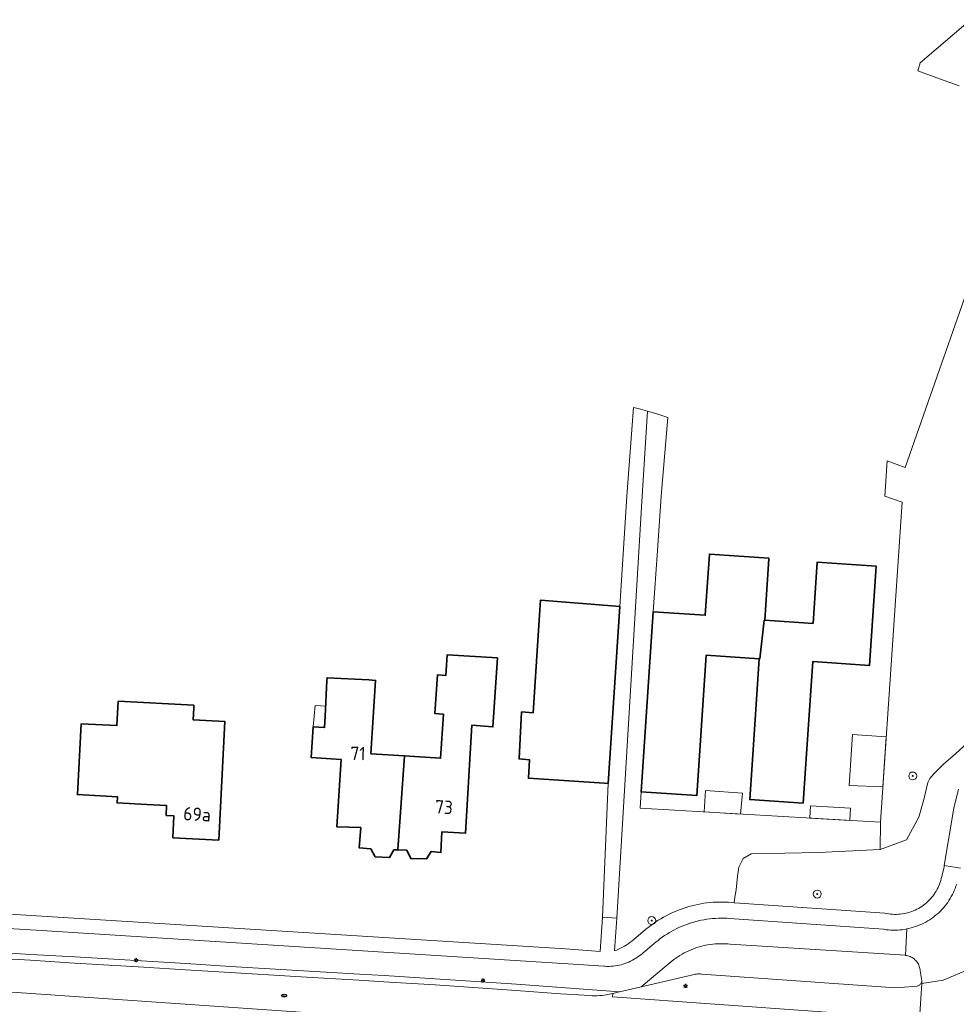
# Model space of a CAD drawing. Header units: metres. Extents: x 152610 to 160096, y 456114 to 462495.
# Tile 568 of 656: x 158369 to 158464, y 460949 to 461048. Entities that reach past the tile are written whole.
import ezdxf
from ezdxf.enums import TextEntityAlignment as Align

# ---------------------------------------------------------------- set-up
doc = ezdxf.new("R2010")
doc.units = ezdxf.units.M
doc.header["$LTSCALE"] = 0.5
doc.layers.get('0').update_dxf_attribs({"linetype": 'CONTINUOUS'})
for name, color, linetype, lineweight in [('B-PV-GR-BEPLANTING_CULTUUR_BOSPLANTSOEN-GV', 251, 'CONTINUOUS', 18), ('B-PV-GR-BOOM-S', 251, 'CONTINUOUS', 25), ('B-PV-IE-MEUBILAIR-S', 251, 'CONTINUOUS', 25), ('B-PV-OG-BEBOUWING-GV', 6, 'CONTINUOUS', 35), ('B-PV-OG-BEBOUWING-T18', 1, 'CONTINUOUS', 18), ('B-PV-OG-BEBOUWING_OVERBOUWING-GV', 251, 'CONTINUOUS', 18), ('B-PV-OG-BEBOUWING_SCHUUR-GV', 251, 'CONTINUOUS', 18), ('B-PV-OG-TERREIN_BEGROEID-GV', 251, 'CONTINUOUS', 18), ('B-PV-VH-GESLOTENVERHARDING_ASFALT-GV', 251, 'CONTINUOUS', 18), ('B-PV-VH-OPENVERHARDING_BETONSTRAATSTEEN-GV', 251, 'CONTINUOUS', 18), ('B-PV-VH-OPENVERHARDING_TEGEL-GV', 251, 'CONTINUOUS', 18)]:
    doc.layers.add(name, color=color, linetype=linetype, lineweight=lineweight)
doc.styles.add('NLCS-ISO', font='NLCS-ISO.ttf')
doc.styles.add('NLCS-ISO-M750-T18', font='NLCS-ISO.ttf', dxfattribs={"height": 1.35})

# ---------------------------------------------------------------- blocks, each defined once
blk = doc.blocks.new('SIE-MEUBILAIR_PAAL_LICHTMAST-SO')
for points in [[(-0.62, 0), (-1, 0)], [(-0.71, 0.71), (-0.44, 0.44)], [(0, 1), (0, 0.62)], [(0.44, 0.44), (0.71, 0.71)], [(1, 0), (0.62, 0)], [(-0.71, -0.71), (-0.44, -0.44)], [(0, -0.62), (0, -1)], [(0.44, -0.44), (0.71, -0.71)]]:
    blk.add_lwpolyline(points)
blk.add_circle((0, 0), 0.5)
blk = doc.blocks.new('SIE-MEUBILAIR_PUT_RIOOLPUT-SO')
blk.add_ellipse((0, 0), major_axis=(1.25, 0), ratio=0.54)
at = {"style": 'NLCS-ISO'}
blk.add_text('ri', height=0.75, dxfattribs=at).set_placement((-0.04, 0.07), align=Align.MIDDLE_CENTER)
blk = doc.blocks.new('SGR-BOOM_GBKN-SO')
at = {"linetype": 'ByBlock', "lineweight": 18}
h = blk.add_hatch(color=0, dxfattribs=at)
h.dxf.hatch_style = 1
edge = h.paths.add_edge_path()
edge.add_arc((0, 0), 0.25, 0, 360)
at = {"color": 0, "linetype": 'ByBlock', "lineweight": 18}
for radius in [2, 0.25]:
    blk.add_circle((0, 0), radius, dxfattribs=at)
at = {"color": 0, "linetype": 'ByBlock', "lineweight": 18, "style": 'NLCS-ISO'}
blk.add_attdef('SOORT', (2.5, 0), '', height=1.5, dxfattribs=at)

msp = doc.modelspace()

# ---------------------------------------------------------------- linework, layer by layer
at = {"layer": 'B-PV-GR-BEPLANTING_CULTUUR_BOSPLANTSOEN-GV', "flags": 128}
for points in [[(158465.052, 461048.182), (158459.981, 461043.823), (158459.738, 461043.021), (158462.042, 461042.181), (158463.921, 461041.495)], [(158467.442, 461028.489), (158458.456, 461002.902), (158456.645, 461003.571), (158456.402, 460999.999), (158458.159, 460999.419), (158455.969, 460967.048), (158455.928, 460964.28), (158458.596, 460965.268), (158459.856, 460967.552), (158460.357, 460969.334), (158460.747, 460971.058), (158460.94, 460971.465), (158461.342, 460971.922), (158462.348, 460972.913), (158463.563, 460973.953), (158464.732, 460975.034)]]:
    msp.add_lwpolyline(points, dxfattribs=at)
msp.add_lwpolyline([(158433.443, 461008.285), (158432.413, 461008.613), (158431.859, 461000), (158429.293, 460957.358), (158429.051, 460954.034), (158429.056, 460954.036), (158429.264, 460954.116), (158429.47, 460954.205), (158429.672, 460954.3), (158429.871, 460954.403), (158430.066, 460954.512), (158430.257, 460954.629), (158430.444, 460954.752), (158430.626, 460954.882), (158430.804, 460955.018), (158430.976, 460955.161), (158432.214, 460956.2), (158432.243, 460956.224), (158432.484, 460956.418), (158432.73, 460956.606), (158432.981, 460956.788), (158433.236, 460956.963), (158433.496, 460957.132), (158433.76, 460957.293), (158434.028, 460957.448), (158434.3, 460957.596), (158434.576, 460957.737), (158434.855, 460957.87), (158435.137, 460957.997), (158435.423, 460958.116), (158435.712, 460958.227), (158436.004, 460958.331), (158436.298, 460958.428), (158436.594, 460958.517), (158436.893, 460958.598), (158437.194, 460958.671), (158437.496, 460958.737), (158437.801, 460958.795), (158438.106, 460958.845), (158438.413, 460958.887), (158438.721, 460958.921), (158439.029, 460958.947), (158439.338, 460958.965), (158439.648, 460958.975), (158439.957, 460958.977), (158440.267, 460958.972), (158440.576, 460958.958), (158440.885, 460958.936), (158441.177, 460958.908), (158441.24, 460959.484), (158441.355, 460960.226), (158441.495, 460961.607), (158441.623, 460962.511), (158442.087, 460963.38), (158442.884, 460963.833), (158449.705, 460963.97), (158455.928, 460964.28), (158455.969, 460967.048), (158431.655, 460968.459), (158431.749, 460970.111), (158432.987, 460988.322), (158433.409, 460994.503), (158433.785, 461000), (158434.473, 461007.955)], close=True, dxfattribs=at)
at = {"layer": 'B-PV-OG-BEBOUWING-GV', "flags": 128}
for points in [[(158444.679, 460993.738), (158438.663, 460994.146), (158438.243, 460987.965), (158432.987, 460988.322), (158431.749, 460970.111), (158437.385, 460969.73), (158438.347, 460983.927), (158443.707, 460983.564), (158443.757, 460983.561), (158444.204, 460987.472), (158444.254, 460987.469), (158444.675, 460993.673)], [(158455.54, 460992.934), (158449.567, 460993.34), (158449.145, 460987.137), (158444.254, 460987.469), (158444.204, 460987.472), (158443.757, 460983.561), (158443.707, 460983.564), (158442.981, 460972.833), (158442.745, 460969.341), (158448.137, 460968.976), (158448.374, 460972.468), (158449.108, 460983.288), (158454.858, 460982.898)], [(158429.194, 460988.88), (158421.572, 460989.481), (158421.341, 460985.922), (158420.835, 460978.119), (158419.673, 460978.194), (158419.406, 460973.442), (158420.453, 460973.359), (158420.358, 460971.488), (158428.035, 460970.991), (158428.431, 460970.966), (158429.588, 460988.848)], [(158417.226, 460983.663), (158412.156, 460983.982), (158412.02, 460981.886), (158411.152, 460981.943), (158410.898, 460978.021), (158411.766, 460977.965), (158411.477, 460973.507), (158407.833, 460973.743), (158407.159, 460964.251), (158408.06, 460964.22), (158408.463, 460963.371), (158410.064, 460963.327), (158410.511, 460964.079), (158411.512, 460963.983), (158411.605, 460966.084), (158414.006, 460965.943), (158414.619, 460976.849), (158416.773, 460976.679)], [(158407.159, 460964.251), (158407.833, 460973.743), (158404.422, 460973.964), (158404.902, 460981.383), (158404.228, 460981.427), (158399.991, 460981.651), (158399.975, 460981.339), (158399.813, 460977.776), (158399.738, 460976.607), (158398.602, 460976.68), (158398.402, 460973.576), (158401.436, 460973.381), (158400.999, 460966.595), (158403.4, 460966.504), (158403.257, 460964.453), (158404.407, 460964.356), (158404.861, 460963.558), (158406.311, 460963.463), (158406.759, 460964.265)], [(158386.536, 460978.878), (158378.863, 460979.282), (158378.734, 460976.82), (158375.129, 460977.009), (158374.754, 460969.833), (158378.791, 460969.622), (158378.758, 460968.989), (158381.769, 460968.831), (158383.766, 460968.726), (158383.714, 460967.728), (158384.513, 460967.686), (158384.397, 460965.479), (158389.041, 460965.235), (158389.669, 460977.219), (158386.458, 460977.387), (158386.521, 460978.585)]]:
    msp.add_lwpolyline(points, close=True, dxfattribs=at)
at = {"layer": 'B-PV-OG-BEBOUWING_OVERBOUWING-GV', "flags": 128}
for points in [[(158399.859, 460978.78), (158398.804, 460978.841), (158398.602, 460976.68), (158399.738, 460976.607), (158399.813, 460977.776)], [(158456.554, 460975.691), (158453.147, 460975.923), (158452.79, 460970.742), (158456.212, 460970.633)]]:
    msp.add_lwpolyline(points, close=True, dxfattribs=at)
at = {"layer": 'B-PV-OG-BEBOUWING_SCHUUR-GV', "flags": 128}
for points in [[(158441.999, 460969.98), (158438.282, 460970.254), (158438.118, 460968.084), (158441.805, 460967.87)], [(158452.947, 460968.455), (158448.884, 460968.692), (158448.806, 460967.464), (158452.849, 460967.229)]]:
    msp.add_lwpolyline(points, close=True, dxfattribs=at)
at = {"layer": 'B-PV-OG-TERREIN_BEGROEID-GV', "flags": 128}
msp.add_lwpolyline([(158464.732, 460975.034), (158463.563, 460973.953), (158462.348, 460972.913), (158461.342, 460971.922), (158460.94, 460971.465), (158460.747, 460971.058), (158460.357, 460969.334), (158459.856, 460967.552), (158458.596, 460965.268), (158455.928, 460964.28), (158449.705, 460963.97), (158442.884, 460963.833), (158442.087, 460963.38), (158441.623, 460962.511), (158441.495, 460961.607), (158441.355, 460960.226), (158441.24, 460959.484), (158441.177, 460958.908), (158441.193, 460958.906), (158456.395, 460957.854), (158456.413, 460957.85), (158456.604, 460957.81), (158456.797, 460957.777), (158456.991, 460957.753), (158457.185, 460957.737), (158457.38, 460957.728), (158457.575, 460957.728), (158457.771, 460957.735), (158457.965, 460957.751), (158458.159, 460957.774), (158458.352, 460957.806), (158458.543, 460957.845), (158458.732, 460957.892), (158458.92, 460957.947), (158459.104, 460958.01), (158459.287, 460958.08), (158459.466, 460958.157), (158459.642, 460958.242), (158459.814, 460958.334), (158459.983, 460958.432), (158460.147, 460958.538), (158460.306, 460958.65), (158460.461, 460958.769), (158460.611, 460958.894), (158460.756, 460959.025), (158460.895, 460959.161), (158461.029, 460959.304), (158461.157, 460959.452), (158461.278, 460959.604), (158461.393, 460959.762), (158461.502, 460959.924), (158461.603, 460960.091), (158461.698, 460960.262), (158461.786, 460960.436), (158461.867, 460960.614), (158461.94, 460960.795), (158462.006, 460960.979), (158462.064, 460961.165), (158462.114, 460961.354), (158462.157, 460961.544), (158462.39, 460962.55), (158462.41, 460962.671), (158463.369, 460968.451), (158463.863, 460970.396)], dxfattribs=at)
at = {"layer": 'B-PV-VH-GESLOTENVERHARDING_ASFALT-GV', "flags": 128}
for points in [[(158463.669, 460960.787), (158463.597, 460960.569), (158463.518, 460960.353), (158463.431, 460960.14), (158463.336, 460959.93), (158463.235, 460959.723), (158463.126, 460959.521), (158463.011, 460959.322), (158462.888, 460959.127), (158462.759, 460958.937), (158462.623, 460958.751), (158462.481, 460958.57), (158462.333, 460958.394), (158462.179, 460958.223), (158462.019, 460958.058), (158461.853, 460957.899), (158461.681, 460957.745), (158461.505, 460957.598), (158461.324, 460957.456), (158461.137, 460957.321), (158460.946, 460957.193), (158460.751, 460957.071), (158460.552, 460956.957), (158460.349, 460956.849), (158460.142, 460956.748), (158459.932, 460956.655), (158459.718, 460956.569), (158459.502, 460956.49), (158459.283, 460956.419), (158459.062, 460956.356), (158458.839, 460956.3), (158458.614, 460956.252), (158458.482, 460953.589), (158458.509, 460953.586), (158458.624, 460953.566), (158458.737, 460953.539), (158458.849, 460953.504), (158458.957, 460953.462), (158459.063, 460953.412), (158459.164, 460953.355), (158459.262, 460953.291), (158459.355, 460953.221), (158459.443, 460953.144), (158459.525, 460953.062), (158459.602, 460952.974), (158459.672, 460952.881), (158459.736, 460952.784), (158459.794, 460952.682), (158459.844, 460952.577), (158459.886, 460952.468), (158459.921, 460952.357), (158459.949, 460952.244), (158459.968, 460952.129), (158459.98, 460952.013), (158460.15, 460951.016), (158460.133, 460950.724), (158462.309, 460951.083), (158464.399, 460951.965)], [(158362.1, 460954.162), (158370.034, 460953.665), (158374.494, 460953.42), (158385.722, 460952.774), (158390.23, 460952.473), (158403.261, 460951.682), (158405.776, 460951.559), (158419.168, 460950.665), (158423.657, 460950.329), (158429.56, 460949.889), (158431.751, 460950.392), (158434.301, 460952.511), (158434.47, 460952.67), (158434.659, 460952.837), (158434.853, 460952.999), (158435.053, 460953.154), (158435.257, 460953.303), (158435.466, 460953.445), (158435.679, 460953.581), (158435.897, 460953.71), (158436.118, 460953.832), (158436.344, 460953.947), (158436.572, 460954.054), (158436.804, 460954.155), (158437.04, 460954.248), (158437.277, 460954.333), (158437.518, 460954.411), (158437.761, 460954.482), (158438.006, 460954.544), (158438.253, 460954.599), (158438.501, 460954.646), (158438.751, 460954.685), (158439.002, 460954.716), (158439.253, 460954.74), (158439.506, 460954.755), (158439.759, 460954.762), (158440.011, 460954.761), (158440.264, 460954.753), (158440.516, 460954.736), (158440.768, 460954.711), (158458.482, 460953.589), (158458.614, 460956.252), (158458.387, 460956.212), (158458.16, 460956.18), (158457.931, 460956.156), (158457.701, 460956.139), (158457.471, 460956.131), (158457.241, 460956.131), (158457.012, 460956.139), (158456.782, 460956.155), (158456.553, 460956.178), (158456.325, 460956.21), (158456.264, 460956.22), (158440.706, 460957.311), (158440.418, 460957.329), (158440.13, 460957.338), (158439.841, 460957.34), (158439.553, 460957.334), (158439.265, 460957.319), (158438.977, 460957.297), (158438.69, 460957.267), (158438.404, 460957.229), (158438.12, 460957.183), (158437.836, 460957.129), (158437.554, 460957.067), (158437.274, 460956.997), (158436.997, 460956.92), (158436.721, 460956.835), (158436.448, 460956.742), (158436.177, 460956.642), (158435.909, 460956.534), (158435.645, 460956.419), (158435.384, 460956.297), (158435.126, 460956.168), (158434.872, 460956.031), (158434.622, 460955.887), (158434.376, 460955.737), (158434.134, 460955.58), (158433.896, 460955.416), (158433.663, 460955.245), (158433.435, 460955.068), (158433.279, 460954.941), (158431.724, 460953.649), (158431.562, 460953.523), (158431.396, 460953.403), (158431.225, 460953.29), (158431.049, 460953.184), (158430.87, 460953.084), (158430.687, 460952.992), (158430.5, 460952.907), (158430.31, 460952.829), (158430.118, 460952.759), (158429.922, 460952.696), (158429.725, 460952.641), (158429.525, 460952.594), (158429.324, 460952.554), (158429.121, 460952.522), (158428.918, 460952.499), (158428.713, 460952.483), (158428.508, 460952.475), (158428.303, 460952.475), (158428.098, 460952.484), (158428.016, 460952.489), (158424.336, 460952.741), (158370.581, 460956.13), (158318.234, 460959.273)], [(158403.632, 460947.388), (158340.844, 460951.739), (158325.066, 460952.885), (158324.89, 460949.768), (158341.916, 460948.751), (158344.442, 460948.605)], [(158464.399, 460951.965), (158462.309, 460951.083), (158460.133, 460950.724), (158459.924, 460947.162), (158428.856, 460949.386), (158428.883, 460949.733), (158428.859, 460949.728), (158428.755, 460949.703), (158428.513, 460949.65), (158428.271, 460949.605), (158428.027, 460949.568), (158427.782, 460949.539), (158427.536, 460949.518), (158427.289, 460949.505), (158427.042, 460949.499), (158426.796, 460949.502), (158426.549, 460949.513), (158424.87, 460949.633), (158423.609, 460949.697), (158419.122, 460950.041), (158410.917, 460950.61), (158405.736, 460950.924), (158403.223, 460951.082), (158398.489, 460951.332), (158390.192, 460951.843), (158385.683, 460952.116), (158381.454, 460952.395), (158374.455, 460952.796), (158369.997, 460953.082), (158364.999, 460953.382)], [(158340.844, 460951.739), (158403.632, 460947.388)]]:
    msp.add_lwpolyline(points, dxfattribs=at)
msp.add_lwpolyline([(158437.736, 460951.702), (158437.609, 460951.707), (158437.482, 460951.703), (158437.356, 460951.692), (158437.23, 460951.672), (158437.106, 460951.645), (158436.984, 460951.61), (158436.865, 460951.567), (158431.751, 460950.392), (158429.56, 460949.889), (158428.883, 460949.733), (158428.856, 460949.386), (158459.924, 460947.162), (158460.133, 460950.724), (158460.15, 460951.016), (158460.133, 460950.929), (158460.111, 460950.861), (158460.081, 460950.796), (158460.044, 460950.734), (158460, 460950.677), (158459.951, 460950.626), (158459.896, 460950.58), (158459.836, 460950.54), (158459.772, 460950.507), (158459.705, 460950.482), (158459.635, 460950.464), (158457.995, 460950.348), (158456.494, 460950.376), (158437.903, 460951.684), (158437.862, 460951.69)], close=True, dxfattribs=at)
at = {"layer": 'B-PV-VH-OPENVERHARDING_BETONSTRAATSTEEN-GV', "flags": 128}
msp.add_lwpolyline([(158364.999, 460953.382), (158369.997, 460953.082), (158374.455, 460952.796), (158381.454, 460952.395), (158385.683, 460952.116), (158390.192, 460951.843), (158398.489, 460951.332), (158403.223, 460951.082), (158405.736, 460950.924), (158410.917, 460950.61), (158419.122, 460950.041), (158423.609, 460949.697), (158424.87, 460949.633), (158426.549, 460949.513), (158426.796, 460949.502), (158427.042, 460949.499), (158427.289, 460949.505), (158427.536, 460949.518), (158427.782, 460949.539), (158428.027, 460949.568), (158428.271, 460949.605), (158428.513, 460949.65), (158428.755, 460949.703), (158428.859, 460949.728), (158428.883, 460949.733), (158429.56, 460949.889), (158423.657, 460950.329), (158419.168, 460950.665), (158405.776, 460951.559), (158403.261, 460951.682), (158390.23, 460952.473), (158385.722, 460952.774), (158374.494, 460953.42), (158370.034, 460953.665), (158362.1, 460954.162)], dxfattribs=at)
at = {"layer": 'B-PV-VH-OPENVERHARDING_TEGEL-GV', "flags": 128}
for points in [[(158431.459, 461008.863), (158430.992, 461008.986), (158430.306, 461000), (158429.588, 460988.848), (158428.431, 460970.966), (158427.866, 460957.454), (158429.293, 460957.358), (158431.859, 461000), (158432.413, 461008.613)], [(158440.011, 460954.761), (158439.759, 460954.762), (158439.506, 460954.755), (158439.253, 460954.74), (158439.002, 460954.716), (158438.751, 460954.685), (158438.501, 460954.646), (158438.253, 460954.599), (158438.006, 460954.544), (158437.761, 460954.482), (158437.518, 460954.411), (158437.277, 460954.333), (158437.04, 460954.248), (158436.804, 460954.155), (158436.572, 460954.054), (158436.344, 460953.947), (158436.118, 460953.832), (158435.897, 460953.71), (158435.679, 460953.581), (158435.466, 460953.445), (158435.257, 460953.303), (158435.053, 460953.154), (158434.853, 460952.999), (158434.659, 460952.837), (158434.47, 460952.67), (158434.301, 460952.511), (158431.751, 460950.392), (158436.865, 460951.567), (158436.984, 460951.61), (158437.106, 460951.645), (158437.23, 460951.672), (158437.356, 460951.692), (158437.482, 460951.703), (158437.609, 460951.707), (158437.736, 460951.702), (158437.862, 460951.69), (158437.903, 460951.684), (158456.494, 460950.376), (158457.995, 460950.348), (158459.635, 460950.464), (158459.705, 460950.482), (158459.772, 460950.507), (158459.836, 460950.54), (158459.896, 460950.58), (158459.951, 460950.626), (158460, 460950.677), (158460.044, 460950.734), (158460.081, 460950.796), (158460.111, 460950.861), (158460.133, 460950.929), (158460.15, 460951.016), (158459.98, 460952.013), (158459.968, 460952.129), (158459.949, 460952.244), (158459.921, 460952.357), (158459.886, 460952.468), (158459.844, 460952.577), (158459.794, 460952.682), (158459.736, 460952.784), (158459.672, 460952.881), (158459.602, 460952.974), (158459.525, 460953.062), (158459.443, 460953.144), (158459.355, 460953.221), (158459.262, 460953.291), (158459.164, 460953.355), (158459.063, 460953.412), (158458.957, 460953.462), (158458.849, 460953.504), (158458.737, 460953.539), (158458.624, 460953.566), (158458.509, 460953.586), (158458.482, 460953.589), (158440.768, 460954.711), (158440.516, 460954.736), (158440.264, 460954.753)]]:
    msp.add_lwpolyline(points, close=True, dxfattribs=at)
for points in [[(158463.863, 460970.396), (158463.369, 460968.451), (158462.41, 460962.671), (158464.039, 460962.401)], [(158464.039, 460962.401), (158462.41, 460962.671), (158462.39, 460962.55), (158462.157, 460961.544), (158462.114, 460961.354), (158462.064, 460961.165), (158462.006, 460960.979), (158461.94, 460960.795), (158461.867, 460960.614), (158461.786, 460960.436), (158461.698, 460960.262), (158461.603, 460960.091), (158461.502, 460959.924), (158461.393, 460959.762), (158461.278, 460959.604), (158461.157, 460959.452), (158461.029, 460959.304), (158460.895, 460959.161), (158460.756, 460959.025), (158460.611, 460958.894), (158460.461, 460958.769), (158460.306, 460958.65), (158460.147, 460958.538), (158459.983, 460958.432), (158459.814, 460958.334), (158459.642, 460958.242), (158459.466, 460958.157), (158459.287, 460958.08), (158459.104, 460958.01), (158458.92, 460957.947), (158458.732, 460957.892), (158458.543, 460957.845), (158458.352, 460957.806), (158458.159, 460957.774), (158457.965, 460957.751), (158457.771, 460957.735), (158457.575, 460957.728), (158457.38, 460957.728), (158457.185, 460957.737), (158456.991, 460957.753), (158456.797, 460957.777), (158456.604, 460957.81), (158456.413, 460957.85), (158456.395, 460957.854), (158441.193, 460958.906), (158441.177, 460958.908), (158440.885, 460958.936), (158440.576, 460958.958), (158440.267, 460958.972), (158439.957, 460958.977), (158439.648, 460958.975), (158439.338, 460958.965), (158439.029, 460958.947), (158438.721, 460958.921), (158438.413, 460958.887), (158438.106, 460958.845), (158437.801, 460958.795), (158437.496, 460958.737), (158437.194, 460958.671), (158436.893, 460958.598), (158436.594, 460958.517), (158436.298, 460958.428), (158436.004, 460958.331), (158435.712, 460958.227), (158435.423, 460958.116), (158435.137, 460957.997), (158434.855, 460957.87), (158434.576, 460957.737), (158434.3, 460957.596), (158434.028, 460957.448), (158433.76, 460957.293), (158433.496, 460957.132), (158433.236, 460956.963), (158432.981, 460956.788), (158432.73, 460956.606), (158432.484, 460956.418), (158432.243, 460956.224), (158432.214, 460956.2), (158430.976, 460955.161), (158430.804, 460955.018), (158430.626, 460954.882), (158430.444, 460954.752), (158430.257, 460954.629), (158430.066, 460954.512), (158429.871, 460954.403), (158429.672, 460954.3), (158429.47, 460954.205), (158429.264, 460954.116), (158429.056, 460954.036), (158429.051, 460954.034), (158429.293, 460957.358), (158427.866, 460957.454), (158427.621, 460953.987), (158424.108, 460954.233), (158370.596, 460957.593), (158331.64, 460959.998)], [(158318.234, 460959.273), (158370.581, 460956.13), (158424.336, 460952.741), (158428.016, 460952.489), (158428.098, 460952.484), (158428.303, 460952.475), (158428.508, 460952.475), (158428.713, 460952.483), (158428.918, 460952.499), (158429.121, 460952.522), (158429.324, 460952.554), (158429.525, 460952.594), (158429.725, 460952.641), (158429.922, 460952.696), (158430.118, 460952.759), (158430.31, 460952.829), (158430.5, 460952.907), (158430.687, 460952.992), (158430.87, 460953.084), (158431.049, 460953.184), (158431.225, 460953.29), (158431.396, 460953.403), (158431.562, 460953.523), (158431.724, 460953.649), (158433.279, 460954.941), (158433.435, 460955.068), (158433.663, 460955.245), (158433.896, 460955.416), (158434.134, 460955.58), (158434.376, 460955.737), (158434.622, 460955.887), (158434.872, 460956.031), (158435.126, 460956.168), (158435.384, 460956.297), (158435.645, 460956.419), (158435.909, 460956.534), (158436.177, 460956.642), (158436.448, 460956.742), (158436.721, 460956.835), (158436.997, 460956.92), (158437.274, 460956.997), (158437.554, 460957.067), (158437.836, 460957.129), (158438.12, 460957.183), (158438.404, 460957.229), (158438.69, 460957.267), (158438.977, 460957.297), (158439.265, 460957.319), (158439.553, 460957.334), (158439.841, 460957.34), (158440.13, 460957.338), (158440.418, 460957.329), (158440.706, 460957.311), (158456.264, 460956.22), (158456.325, 460956.21), (158456.553, 460956.178), (158456.782, 460956.155), (158457.012, 460956.139), (158457.241, 460956.131), (158457.471, 460956.131), (158457.701, 460956.139), (158457.931, 460956.156), (158458.16, 460956.18), (158458.387, 460956.212), (158458.614, 460956.252), (158458.839, 460956.3), (158459.062, 460956.356), (158459.283, 460956.419), (158459.502, 460956.49), (158459.718, 460956.569), (158459.932, 460956.655), (158460.142, 460956.748), (158460.349, 460956.849), (158460.552, 460956.957), (158460.751, 460957.071), (158460.946, 460957.193), (158461.137, 460957.321), (158461.324, 460957.456), (158461.505, 460957.598), (158461.681, 460957.745), (158461.853, 460957.899), (158462.019, 460958.058), (158462.179, 460958.223), (158462.333, 460958.394), (158462.481, 460958.57), (158462.623, 460958.751), (158462.759, 460958.937), (158462.888, 460959.127), (158463.011, 460959.322), (158463.126, 460959.521), (158463.235, 460959.723), (158463.336, 460959.93), (158463.431, 460960.14), (158463.518, 460960.353), (158463.597, 460960.569), (158463.669, 460960.787)]]:
    msp.add_lwpolyline(points, dxfattribs=at)

# ---------------------------------------------------------------- block references
at = {"layer": 'B-PV-GR-BOOM-S', "xscale": 0.2, "yscale": 0.2, "zscale": 0.2}
for p in [(158459.224, 460971.722), (158449.566, 460959.78), (158432.828, 460957.102)]:
    msp.add_blockref('SGR-BOOM_GBKN-SO', p, dxfattribs=at)
at = {"layer": 'B-PV-IE-MEUBILAIR-S', "xscale": 0.2, "yscale": 0.2, "zscale": 0.2}
for name, p in [('SIE-MEUBILAIR_PAAL_LICHTMAST-SO', (158380.693, 460953.094)), ('SIE-MEUBILAIR_PAAL_LICHTMAST-SO', (158415.764, 460951.047)), ('SIE-MEUBILAIR_PAAL_LICHTMAST-SO', (158436.247, 460950.49)), ('SIE-MEUBILAIR_PUT_RIOOLPUT-SO', (158395.648, 460949.516))]:
    msp.add_blockref(name, p, dxfattribs=at)

# ---------------------------------------------------------------- texts
at = {"layer": 'B-PV-OG-BEBOUWING-T18', "style": 'NLCS-ISO-M750-T18'}
for s, rotation, p in [('71', 357.8, (158403.117, 460974)), ('69a', 357, (158386.85, 460967.854)), ('73', 356.6, (158411.815, 460968.576))]:
    msp.add_text(s, height=1.35, rotation=rotation, dxfattribs=at).set_placement(p, align=Align.MIDDLE)

doc.saveas('drawing.dxf')
